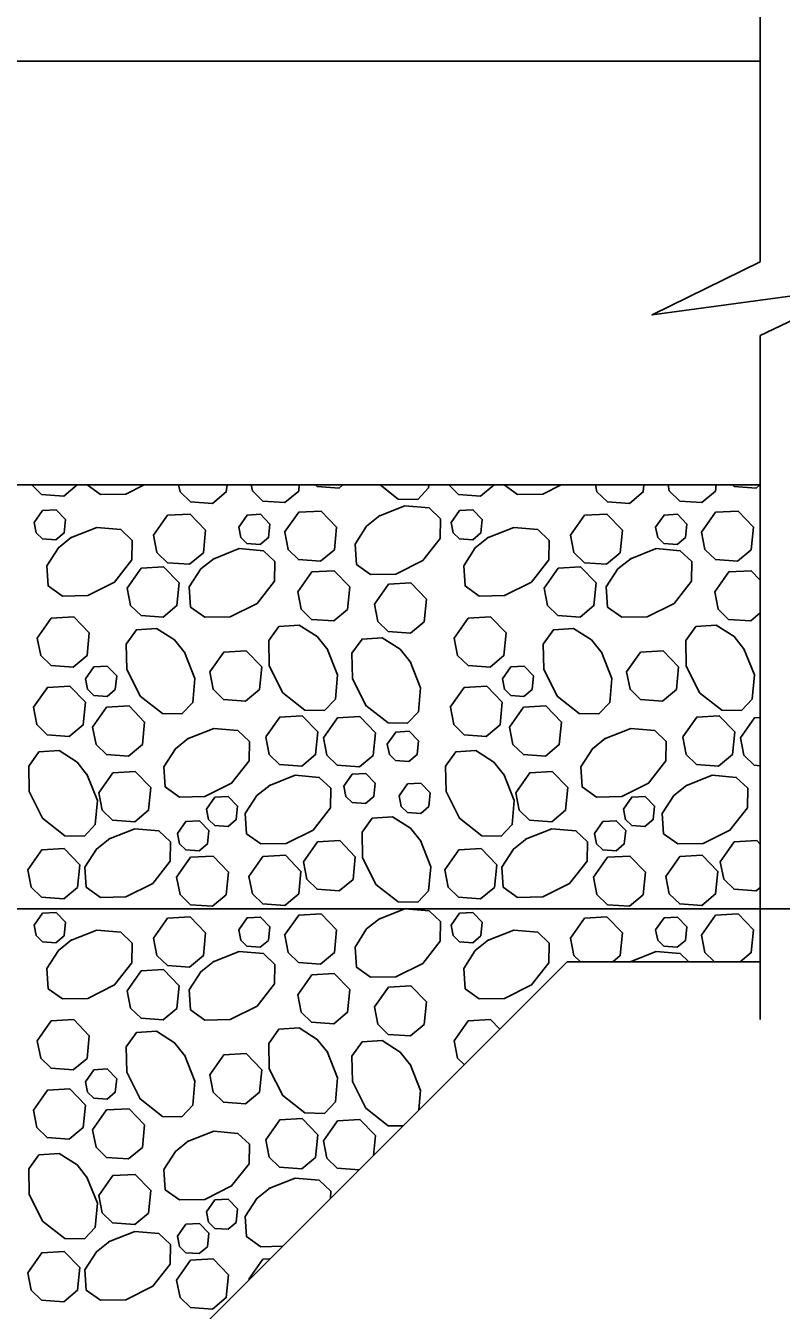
# Model space of a CAD drawing. Extents: x 638079 to 640019, y 297691 to 298879.
# Drawn here: x 639839.9 to 639876.1, y 298741.7 to 298803.3 of the extents above; entities that cross this region are included whole.
import ezdxf

# ---------------------------------------------------------------- set-up
doc = ezdxf.new("R2010")
doc.units = 0
doc.layers.add('1', color=7, linetype='Continuous')

msp = doc.modelspace()

# ---------------------------------------------------------------- linework, layer by layer
at = {"layer": '1'}
for p, q in [((639875.099, 298805.075), (639875.099, 298791.946)), ((639726.145, 298801.575), (639875.099, 298801.575)), ((639875.099, 298788.428), (639875.099, 298755.618)), ((639820.124, 298781.254), (639875.099, 298781.254)), ((639803.122, 298760.936), (639895.12, 298760.936)), ((639815.046, 298707.596), (639865.844, 298758.394)), ((639865.844, 298758.394), (639875.099, 298758.394))]:
    msp.add_line(p, q, dxfattribs=at)
for points in [[(639875.099, 298791.946), (639869.914, 298789.409), (639880.063, 298790.789), (639875.099, 298788.428)], [(639842.346, 298781.254), (639841.705, 298780.721), (639840.645, 298780.798), (639840.175, 298781.254)], [(639845.558, 298781.254), (639844.685, 298780.817), (639843.471, 298780.796), (639842.826, 298781.254)], [(639849.536, 298781.254), (639849.502, 298780.918), (639848.839, 298780.366), (639847.779, 298780.443), (639847.281, 298780.927), (639847.217, 298781.254)], [(639853, 298781.254), (639852.971, 298780.957), (639852.308, 298780.406), (639851.248, 298780.483), (639850.749, 298780.966), (639850.693, 298781.254)], [(639855.092, 298781.254), (639854.915, 298781.107), (639853.855, 298781.184), (639853.783, 298781.254)], [(639859.214, 298781.254), (639859.202, 298781.11), (639858.68, 298780.561), (639857.742, 298780.579), (639856.879, 298781.254)], [(639862.335, 298781.254), (639861.694, 298780.721), (639860.634, 298780.798), (639860.163, 298781.254)], [(639865.547, 298781.254), (639864.673, 298780.817), (639863.459, 298780.796), (639862.814, 298781.254)], [(639869.524, 298781.254), (639869.491, 298780.918), (639868.828, 298780.366), (639867.768, 298780.443), (639867.269, 298780.927), (639867.206, 298781.254)], [(639872.989, 298781.254), (639872.959, 298780.957), (639872.296, 298780.406), (639871.236, 298780.483), (639870.738, 298780.966), (639870.682, 298781.254)], [(639875.08, 298781.254), (639874.903, 298781.107), (639873.844, 298781.184), (639873.772, 298781.254)], [(639856.809, 298779.752), (639858.067, 298780.251), (639859.222, 298780.151), (639859.771, 298779.629), (639859.754, 298778.692), (639858.921, 298777.626), (639857.633, 298776.982), (639856.419, 298776.961), (639855.736, 298777.447), (639855.671, 298778.413), (639856.225, 298779.278), (639856.86, 298779.785)], [(639840.291, 298779.456), (639840.694, 298780.03), (639841.338, 298780.067), (639841.786, 298779.603), (639841.721, 298778.952), (639841.323, 298778.621), (639840.687, 298778.667), (639840.388, 298778.958), (639840.291, 298779.456)], [(639846.016, 298778.842), (639846.688, 298779.799), (639847.761, 298779.86), (639848.508, 298779.086), (639848.4, 298778.002), (639847.737, 298777.451), (639846.677, 298777.528), (639846.178, 298778.011), (639846.016, 298778.842)], [(639850.095, 298779.236), (639850.498, 298779.809), (639851.142, 298779.846), (639851.59, 298779.382), (639851.525, 298778.732), (639851.128, 298778.401), (639850.491, 298778.447), (639850.192, 298778.737), (639850.095, 298779.235)], [(639852.298, 298778.988), (639852.97, 298779.944), (639854.044, 298780.005), (639854.79, 298779.232), (639854.682, 298778.148), (639854.019, 298777.596), (639852.959, 298777.673), (639852.46, 298778.156), (639852.299, 298778.988)], [(639860.279, 298779.456), (639860.683, 298780.03), (639861.327, 298780.067), (639861.774, 298779.603), (639861.71, 298778.952), (639861.312, 298778.621), (639860.676, 298778.667), (639860.377, 298778.958), (639860.28, 298779.456)], [(639866.004, 298778.842), (639866.677, 298779.799), (639867.75, 298779.86), (639868.496, 298779.086), (639868.388, 298778.002), (639867.725, 298777.451), (639866.665, 298777.528), (639866.167, 298778.011), (639866.005, 298778.842)], [(639870.083, 298779.236), (639870.487, 298779.809), (639871.131, 298779.846), (639871.579, 298779.382), (639871.514, 298778.732), (639871.116, 298778.401), (639870.48, 298778.447), (639870.181, 298778.737), (639870.084, 298779.235)], [(639872.287, 298778.988), (639872.959, 298779.944), (639874.032, 298780.005), (639874.778, 298779.232), (639874.67, 298778.148), (639874.007, 298777.596), (639872.948, 298777.673), (639872.449, 298778.156), (639872.287, 298778.988)], [(639842.033, 298778.72), (639843.29, 298779.218), (639844.446, 298779.119), (639844.995, 298778.597), (639844.977, 298777.659), (639844.144, 298776.594), (639842.856, 298775.95), (639841.642, 298775.929), (639840.959, 298776.414), (639840.894, 298777.381), (639841.449, 298778.246), (639842.084, 298778.752)], [(639862.021, 298778.72), (639863.279, 298779.218), (639864.434, 298779.119), (639864.983, 298778.597), (639864.966, 298777.659), (639864.132, 298776.594), (639862.845, 298775.95), (639861.631, 298775.929), (639860.948, 298776.414), (639860.883, 298777.381), (639861.437, 298778.246), (639862.072, 298778.752)], [(639848.865, 298777.703), (639850.123, 298778.202), (639851.278, 298778.102), (639851.827, 298777.58), (639851.81, 298776.642), (639850.976, 298775.577), (639849.688, 298774.933), (639848.475, 298774.912), (639847.791, 298775.397), (639847.727, 298776.364), (639848.281, 298777.229), (639848.916, 298777.735)], [(639868.854, 298777.703), (639870.111, 298778.202), (639871.267, 298778.102), (639871.816, 298777.58), (639871.798, 298776.642), (639870.965, 298775.577), (639869.677, 298774.933), (639868.463, 298774.912), (639867.78, 298775.397), (639867.715, 298776.364), (639868.27, 298777.229), (639868.905, 298777.735)], [(639844.751, 298776.312), (639845.423, 298777.269), (639846.496, 298777.33), (639847.243, 298776.556), (639847.135, 298775.472), (639846.472, 298774.921), (639845.412, 298774.998), (639844.913, 298775.481), (639844.751, 298776.312)], [(639852.931, 298776.125), (639853.603, 298777.081), (639854.676, 298777.142), (639855.422, 298776.369), (639855.314, 298775.285), (639854.651, 298774.733), (639853.592, 298774.81), (639853.093, 298775.293), (639852.931, 298776.125)], [(639864.739, 298776.312), (639865.412, 298777.269), (639866.485, 298777.33), (639867.231, 298776.556), (639867.123, 298775.472), (639866.46, 298774.921), (639865.4, 298774.998), (639864.902, 298775.481), (639864.74, 298776.312)], [(639872.919, 298776.125), (639873.591, 298777.081), (639874.665, 298777.142), (639875.099, 298776.691)], [(639856.606, 298775.539), (639857.278, 298776.495), (639858.352, 298776.557), (639859.098, 298775.783), (639858.99, 298774.699), (639858.327, 298774.147), (639857.267, 298774.224), (639856.769, 298774.708), (639856.607, 298775.539)], [(639875.099, 298775.115), (639874.64, 298774.733), (639873.58, 298774.81), (639873.082, 298775.293), (639872.92, 298776.125)], [(639840.44, 298773.913), (639841.112, 298774.869), (639842.185, 298774.93), (639842.932, 298774.157), (639842.824, 298773.073), (639842.161, 298772.521), (639841.101, 298772.598), (639840.602, 298773.082), (639840.44, 298773.913)], [(639860.428, 298773.913), (639861.101, 298774.869), (639862.174, 298774.93), (639862.92, 298774.157), (639862.812, 298773.073), (639862.149, 298772.521), (639861.089, 298772.598), (639860.591, 298773.082), (639860.429, 298773.913)], [(639847.497, 298773.238), (639847.996, 298771.98), (639847.896, 298770.825), (639847.374, 298770.275), (639846.436, 298770.293), (639845.371, 298771.126), (639844.727, 298772.414), (639844.706, 298773.628), (639845.191, 298774.311), (639846.158, 298774.376), (639847.023, 298773.822), (639847.529, 298773.187)], [(639854.33, 298773.4), (639854.828, 298772.143), (639854.728, 298770.987), (639854.206, 298770.438), (639853.269, 298770.456), (639852.204, 298771.289), (639851.56, 298772.577), (639851.538, 298773.791), (639852.024, 298774.474), (639852.991, 298774.539), (639853.855, 298773.985), (639854.362, 298773.35)], [(639867.485, 298773.238), (639867.984, 298771.98), (639867.884, 298770.825), (639867.362, 298770.275), (639866.425, 298770.293), (639865.36, 298771.126), (639864.716, 298772.414), (639864.694, 298773.628), (639865.18, 298774.311), (639866.147, 298774.376), (639867.011, 298773.822), (639867.518, 298773.187)], [(639874.318, 298773.4), (639874.817, 298772.143), (639874.717, 298770.987), (639874.195, 298770.438), (639873.257, 298770.456), (639872.192, 298771.289), (639871.548, 298772.577), (639871.527, 298773.791), (639872.012, 298774.474), (639872.979, 298774.539), (639873.844, 298773.985), (639874.35, 298773.35)], [(639858.315, 298772.79), (639858.814, 298771.533), (639858.714, 298770.377), (639858.192, 298769.828), (639857.255, 298769.846), (639856.189, 298770.679), (639855.546, 298771.967), (639855.524, 298773.181), (639856.01, 298773.864), (639856.976, 298773.929), (639857.841, 298773.375), (639858.348, 298772.74)], [(639848.705, 298772.286), (639849.377, 298773.243), (639850.45, 298773.304), (639851.197, 298772.53), (639851.089, 298771.446), (639850.426, 298770.895), (639849.366, 298770.971), (639848.867, 298771.455), (639848.705, 298772.286)], [(639868.693, 298772.286), (639869.365, 298773.243), (639870.439, 298773.304), (639871.185, 298772.53), (639871.077, 298771.446), (639870.414, 298770.895), (639869.354, 298770.971), (639868.856, 298771.455), (639868.694, 298772.286)], [(639842.75, 298771.953), (639843.153, 298772.527), (639843.797, 298772.564), (639844.245, 298772.1), (639844.18, 298771.449), (639843.782, 298771.118), (639843.146, 298771.165), (639842.847, 298771.455), (639842.75, 298771.953)], [(639862.738, 298771.953), (639863.142, 298772.527), (639863.786, 298772.564), (639864.233, 298772.1), (639864.169, 298771.449), (639863.771, 298771.118), (639863.135, 298771.165), (639862.836, 298771.455), (639862.739, 298771.953)], [(639840.252, 298770.592), (639840.924, 298771.548), (639841.997, 298771.61), (639842.743, 298770.836), (639842.635, 298769.752), (639841.972, 298769.2), (639840.912, 298769.277), (639840.414, 298769.761), (639840.252, 298770.592)], [(639860.24, 298770.592), (639860.912, 298771.548), (639861.986, 298771.61), (639862.732, 298770.836), (639862.624, 298769.752), (639861.961, 298769.2), (639860.901, 298769.277), (639860.402, 298769.761), (639860.241, 298770.592)], [(639843.092, 298769.643), (639843.765, 298770.599), (639844.838, 298770.66), (639845.584, 298769.887), (639845.476, 298768.802), (639844.813, 298768.251), (639843.753, 298768.328), (639843.255, 298768.811), (639843.093, 298769.642)], [(639863.081, 298769.643), (639863.753, 298770.599), (639864.826, 298770.66), (639865.573, 298769.887), (639865.465, 298768.802), (639864.802, 298768.251), (639863.742, 298768.328), (639863.243, 298768.811), (639863.081, 298769.642)], [(639851.395, 298769.169), (639852.067, 298770.125), (639853.141, 298770.186), (639853.887, 298769.413), (639853.779, 298768.329), (639853.116, 298767.777), (639852.056, 298767.854), (639851.558, 298768.337), (639851.396, 298769.168)], [(639854.161, 298769.128), (639854.833, 298770.084), (639855.906, 298770.146), (639856.653, 298769.372), (639856.545, 298768.288), (639855.881, 298767.736), (639854.822, 298767.813), (639854.323, 298768.297), (639854.161, 298769.128)], [(639871.384, 298769.169), (639872.056, 298770.125), (639873.129, 298770.186), (639873.875, 298769.413), (639873.767, 298768.329), (639873.104, 298767.777), (639872.045, 298767.854), (639871.546, 298768.337), (639871.384, 298769.168)], [(639874.149, 298769.128), (639874.821, 298770.084), (639875.099, 298770.1)], [(639847.645, 298769.081), (639848.903, 298769.58), (639850.058, 298769.48), (639850.607, 298768.958), (639850.59, 298768.02), (639849.756, 298766.955), (639848.468, 298766.311), (639847.255, 298766.29), (639846.571, 298766.775), (639846.507, 298767.742), (639847.061, 298768.607), (639847.696, 298769.113)], [(639857.22, 298768.833), (639857.623, 298769.406), (639858.267, 298769.443), (639858.715, 298768.979), (639858.65, 298768.329), (639858.252, 298767.998), (639857.616, 298768.044), (639857.317, 298768.334), (639857.22, 298768.832)], [(639867.634, 298769.081), (639868.891, 298769.58), (639870.047, 298769.48), (639870.596, 298768.958), (639870.578, 298768.02), (639869.745, 298766.955), (639868.457, 298766.311), (639867.243, 298766.29), (639866.56, 298766.775), (639866.495, 298767.742), (639867.05, 298768.607), (639867.684, 298769.113)], [(639875.099, 298767.792), (639874.81, 298767.813), (639874.312, 298768.297), (639874.15, 298769.128)], [(639842.82, 298767.381), (639843.319, 298766.124), (639843.219, 298764.968), (639842.697, 298764.419), (639841.759, 298764.437), (639840.694, 298765.27), (639840.05, 298766.558), (639840.029, 298767.772), (639840.514, 298768.455), (639841.481, 298768.52), (639842.346, 298767.965), (639842.852, 298767.33)], [(639862.808, 298767.381), (639863.307, 298766.124), (639863.207, 298764.968), (639862.685, 298764.419), (639861.748, 298764.437), (639860.682, 298765.27), (639860.039, 298766.558), (639860.017, 298767.772), (639860.503, 298768.455), (639861.47, 298768.52), (639862.334, 298767.965), (639862.841, 298767.33)], [(639843.391, 298766.496), (639844.064, 298767.453), (639845.137, 298767.514), (639845.883, 298766.74), (639845.775, 298765.656), (639845.112, 298765.105), (639844.052, 298765.181), (639843.554, 298765.665), (639843.392, 298766.496)], [(639851.547, 298766.835), (639852.805, 298767.333), (639853.96, 298767.233), (639854.509, 298766.711), (639854.492, 298765.774), (639853.658, 298764.708), (639852.37, 298764.065), (639851.157, 298764.043), (639850.473, 298764.529), (639850.409, 298765.496), (639850.963, 298766.36), (639851.598, 298766.867)], [(639855.139, 298766.815), (639855.542, 298767.389), (639856.186, 298767.426), (639856.634, 298766.961), (639856.569, 298766.311), (639856.171, 298765.98), (639855.535, 298766.026), (639855.236, 298766.316), (639855.139, 298766.815)], [(639863.38, 298766.496), (639864.052, 298767.453), (639865.126, 298767.514), (639865.872, 298766.74), (639865.764, 298765.656), (639865.101, 298765.105), (639864.041, 298765.181), (639863.542, 298765.665), (639863.38, 298766.496)], [(639871.535, 298766.835), (639872.793, 298767.333), (639873.948, 298767.233), (639874.498, 298766.711), (639874.48, 298765.774), (639873.647, 298764.708), (639872.359, 298764.065), (639871.145, 298764.043), (639870.462, 298764.529), (639870.397, 298765.496), (639870.951, 298766.36), (639871.586, 298766.867)], [(639857.787, 298766.342), (639858.19, 298766.916), (639858.834, 298766.953), (639859.282, 298766.488), (639859.217, 298765.838), (639858.82, 298765.507), (639858.184, 298765.553), (639857.884, 298765.843), (639857.787, 298766.342)], [(639848.55, 298765.712), (639848.954, 298766.286), (639849.598, 298766.322), (639850.045, 298765.858), (639849.981, 298765.208), (639849.583, 298764.877), (639848.947, 298764.923), (639848.648, 298765.213), (639848.551, 298765.712)], [(639868.539, 298765.712), (639868.942, 298766.286), (639869.586, 298766.322), (639870.034, 298765.858), (639869.969, 298765.208), (639869.571, 298764.877), (639868.935, 298764.923), (639868.636, 298765.213), (639868.539, 298765.712)], [(639847.163, 298764.545), (639847.567, 298765.119), (639848.211, 298765.156), (639848.658, 298764.692), (639848.594, 298764.041), (639848.196, 298763.71), (639847.56, 298763.756), (639847.261, 298764.046), (639847.164, 298764.545)], [(639858.803, 298764.209), (639859.302, 298762.951), (639859.202, 298761.796), (639858.68, 298761.247), (639857.742, 298761.264), (639856.677, 298762.098), (639856.033, 298763.386), (639856.012, 298764.599), (639856.497, 298765.283), (639857.464, 298765.347), (639858.329, 298764.793), (639858.835, 298764.158)], [(639867.152, 298764.545), (639867.555, 298765.119), (639868.199, 298765.156), (639868.647, 298764.692), (639868.582, 298764.041), (639868.184, 298763.71), (639867.548, 298763.756), (639867.249, 298764.046), (639867.152, 298764.545)], [(639843.861, 298764.273), (639845.119, 298764.771), (639846.274, 298764.671), (639846.823, 298764.149), (639846.806, 298763.212), (639845.972, 298762.147), (639844.685, 298761.503), (639843.471, 298761.481), (639842.788, 298761.967), (639842.723, 298762.934), (639843.277, 298763.798), (639843.912, 298764.305)], [(639853.194, 298763.184), (639853.866, 298764.141), (639854.94, 298764.202), (639855.686, 298763.428), (639855.578, 298762.344), (639854.915, 298761.793), (639853.855, 298761.87), (639853.357, 298762.353), (639853.195, 298763.184)], [(639863.85, 298764.273), (639865.108, 298764.771), (639866.263, 298764.671), (639866.812, 298764.149), (639866.794, 298763.212), (639865.961, 298762.147), (639864.673, 298761.503), (639863.459, 298761.481), (639862.776, 298761.967), (639862.711, 298762.934), (639863.266, 298763.798), (639863.901, 298764.305)], [(639873.183, 298763.184), (639873.855, 298764.141), (639874.928, 298764.202), (639875.099, 298764.025)], [(639839.984, 298762.798), (639840.657, 298763.755), (639841.73, 298763.816), (639842.476, 298763.042), (639842.368, 298761.958), (639841.705, 298761.407), (639840.645, 298761.483), (639840.147, 298761.967), (639839.985, 298762.798)], [(639859.973, 298762.798), (639860.645, 298763.755), (639861.719, 298763.816), (639862.465, 298763.042), (639862.357, 298761.958), (639861.694, 298761.407), (639860.634, 298761.483), (639860.135, 298761.967), (639859.974, 298762.798)], [(639847.118, 298762.444), (639847.791, 298763.4), (639848.864, 298763.461), (639849.61, 298762.688), (639849.502, 298761.603), (639848.839, 298761.052), (639847.779, 298761.129), (639847.281, 298761.612), (639847.119, 298762.443)], [(639850.587, 298762.483), (639851.259, 298763.439), (639852.333, 298763.501), (639853.079, 298762.727), (639852.971, 298761.643), (639852.308, 298761.091), (639851.248, 298761.168), (639850.749, 298761.652), (639850.588, 298762.483)], [(639867.107, 298762.444), (639867.779, 298763.4), (639868.853, 298763.461), (639869.599, 298762.688), (639869.491, 298761.603), (639868.828, 298761.052), (639867.768, 298761.129), (639867.269, 298761.612), (639867.108, 298762.443)], [(639870.575, 298762.483), (639871.248, 298763.439), (639872.321, 298763.501), (639873.067, 298762.727), (639872.959, 298761.643), (639872.296, 298761.091), (639871.236, 298761.168), (639870.738, 298761.652), (639870.576, 298762.483)], [(639875.099, 298761.956), (639874.903, 298761.793), (639873.844, 298761.87), (639873.345, 298762.353), (639873.183, 298763.184)], [(639840.291, 298760.142), (639840.694, 298760.716), (639841.338, 298760.752), (639841.786, 298760.288), (639841.721, 298759.638), (639841.323, 298759.307), (639840.687, 298759.353), (639840.388, 298759.643), (639840.291, 298760.142)], [(639846.016, 298759.528), (639846.688, 298760.484), (639847.761, 298760.546), (639848.508, 298759.772), (639848.4, 298758.688), (639847.737, 298758.136), (639846.677, 298758.213), (639846.178, 298758.697), (639846.016, 298759.528)], [(639850.095, 298759.921), (639850.498, 298760.495), (639851.142, 298760.532), (639851.59, 298760.067), (639851.525, 298759.417), (639851.128, 298759.086), (639850.491, 298759.132), (639850.192, 298759.422), (639850.095, 298759.921)], [(639852.298, 298759.673), (639852.97, 298760.63), (639854.044, 298760.691), (639854.79, 298759.917), (639854.682, 298758.833), (639854.019, 298758.282), (639852.959, 298758.358), (639852.46, 298758.842), (639852.299, 298759.673)], [(639856.809, 298760.438), (639858.067, 298760.936), (639859.222, 298760.837), (639859.771, 298760.315), (639859.754, 298759.377), (639858.921, 298758.312), (639857.633, 298757.668), (639856.419, 298757.647), (639855.736, 298758.132), (639855.671, 298759.099), (639856.225, 298759.964), (639856.86, 298760.47)], [(639860.279, 298760.142), (639860.683, 298760.716), (639861.327, 298760.752), (639861.774, 298760.288), (639861.71, 298759.638), (639861.312, 298759.307), (639860.676, 298759.353), (639860.377, 298759.643), (639860.28, 298760.142)], [(639866.004, 298759.528), (639866.677, 298760.484), (639867.75, 298760.546), (639868.496, 298759.772), (639868.388, 298758.688), (639868.035, 298758.394)], [(639870.083, 298759.921), (639870.487, 298760.495), (639871.131, 298760.532), (639871.579, 298760.067), (639871.514, 298759.417), (639871.116, 298759.086), (639870.48, 298759.132), (639870.181, 298759.422), (639870.084, 298759.921)], [(639872.287, 298759.673), (639872.959, 298760.63), (639874.032, 298760.691), (639874.778, 298759.917), (639874.67, 298758.833), (639874.143, 298758.394)], [(639842.033, 298759.405), (639843.29, 298759.904), (639844.446, 298759.804), (639844.995, 298759.282), (639844.977, 298758.345), (639844.144, 298757.279), (639842.856, 298756.635), (639841.642, 298756.614), (639840.959, 298757.1), (639840.894, 298758.066), (639841.449, 298758.931), (639842.084, 298759.438)], [(639862.021, 298759.405), (639863.279, 298759.904), (639864.434, 298759.804), (639864.983, 298759.282), (639864.966, 298758.345), (639864.132, 298757.279), (639862.845, 298756.635), (639861.631, 298756.614), (639860.948, 298757.1), (639860.883, 298758.066), (639861.437, 298758.931), (639862.072, 298759.438)], [(639866.479, 298758.394), (639866.167, 298758.697), (639866.005, 298759.528)], [(639872.911, 298758.394), (639872.449, 298758.842), (639872.287, 298759.673)], [(639848.865, 298758.389), (639850.123, 298758.887), (639851.278, 298758.787), (639851.827, 298758.265), (639851.81, 298757.328), (639850.976, 298756.263), (639849.688, 298755.619), (639848.475, 298755.597), (639847.791, 298756.083), (639847.727, 298757.05), (639848.281, 298757.914), (639848.916, 298758.421)], [(639868.868, 298758.394), (639870.111, 298758.887), (639871.267, 298758.787), (639871.68, 298758.394)], [(639868.872, 298758.394), (639868.905, 298758.421)], [(639844.751, 298756.998), (639845.423, 298757.954), (639846.496, 298758.016), (639847.243, 298757.242), (639847.135, 298756.158), (639846.472, 298755.606), (639845.412, 298755.683), (639844.913, 298756.167), (639844.751, 298756.998)], [(639852.931, 298756.81), (639853.603, 298757.767), (639854.676, 298757.828), (639855.422, 298757.054), (639855.314, 298755.97), (639854.651, 298755.419), (639853.592, 298755.495), (639853.093, 298755.979), (639852.931, 298756.81)], [(639856.606, 298756.225), (639857.278, 298757.181), (639858.352, 298757.242), (639859.098, 298756.469), (639858.99, 298755.385), (639858.327, 298754.833), (639857.267, 298754.91), (639856.769, 298755.393), (639856.607, 298756.224)], [(639840.44, 298754.598), (639841.112, 298755.555), (639842.185, 298755.616), (639842.932, 298754.842), (639842.824, 298753.758), (639842.161, 298753.207), (639841.101, 298753.283), (639840.602, 298753.767), (639840.44, 298754.598)], [(639860.428, 298754.598), (639861.101, 298755.555), (639862.174, 298755.616), (639862.612, 298755.162)], [(639847.497, 298753.923), (639847.996, 298752.666), (639847.896, 298751.51), (639847.374, 298750.961), (639846.436, 298750.979), (639845.371, 298751.812), (639844.727, 298753.1), (639844.706, 298754.314), (639845.191, 298754.997), (639846.158, 298755.061), (639847.023, 298754.507), (639847.529, 298753.872)], [(639854.33, 298754.086), (639854.828, 298752.828), (639854.728, 298751.673), (639854.206, 298751.124), (639853.269, 298751.141), (639852.204, 298751.975), (639851.56, 298753.263), (639851.538, 298754.476), (639852.024, 298755.16), (639852.991, 298755.224), (639853.855, 298754.67), (639854.362, 298754.035)], [(639857.968, 298750.518), (639857.255, 298750.531), (639856.189, 298751.365), (639855.546, 298752.653), (639855.524, 298753.866), (639856.01, 298754.55), (639856.976, 298754.614), (639857.841, 298754.06), (639858.348, 298753.425)], [(639860.908, 298753.459), (639860.591, 298753.767), (639860.429, 298754.598)], [(639848.705, 298752.972), (639849.377, 298753.928), (639850.45, 298753.989), (639851.197, 298753.216), (639851.089, 298752.132), (639850.426, 298751.58), (639849.366, 298751.657), (639848.867, 298752.14), (639848.705, 298752.972)], [(639842.75, 298752.639), (639843.153, 298753.213), (639843.797, 298753.25), (639844.245, 298752.785), (639844.18, 298752.135), (639843.782, 298751.804), (639843.146, 298751.85), (639842.847, 298752.14), (639842.75, 298752.639)], [(639858.315, 298753.476), (639858.814, 298752.218), (639858.733, 298751.284)], [(639840.252, 298751.278), (639840.924, 298752.234), (639841.997, 298752.295), (639842.743, 298751.522), (639842.635, 298750.437), (639841.972, 298749.886), (639840.912, 298749.963), (639840.414, 298750.446), (639840.252, 298751.277)], [(639843.092, 298750.328), (639843.765, 298751.284), (639844.838, 298751.346), (639845.584, 298750.572), (639845.476, 298749.488), (639844.813, 298748.936), (639843.753, 298749.013), (639843.255, 298749.497), (639843.093, 298750.328)], [(639851.395, 298749.854), (639852.067, 298750.811), (639853.141, 298750.872), (639853.887, 298750.098), (639853.779, 298749.014), (639853.116, 298748.463), (639852.056, 298748.539), (639851.558, 298749.023), (639851.396, 298749.854)], [(639854.161, 298749.813), (639854.833, 298750.77), (639855.906, 298750.831), (639856.653, 298750.057), (639856.558, 298749.109)], [(639847.645, 298749.767), (639848.903, 298750.265), (639850.058, 298750.165), (639850.607, 298749.643), (639850.59, 298748.706), (639849.756, 298747.641), (639848.468, 298746.997), (639847.255, 298746.975), (639846.571, 298747.461), (639846.507, 298748.428), (639847.061, 298749.292), (639847.696, 298749.799)], [(639855.872, 298748.422), (639854.822, 298748.499), (639854.323, 298748.982), (639854.161, 298749.813)], [(639842.82, 298748.067), (639843.319, 298746.809), (639843.219, 298745.654), (639842.697, 298745.105), (639841.759, 298745.122), (639840.694, 298745.956), (639840.05, 298747.243), (639840.029, 298748.457), (639840.514, 298749.14), (639841.481, 298749.205), (639842.346, 298748.651), (639842.852, 298748.016)], [(639843.391, 298747.182), (639844.064, 298748.138), (639845.137, 298748.199), (639845.883, 298747.426), (639845.775, 298746.342), (639845.112, 298745.79), (639844.052, 298745.867), (639843.554, 298746.35), (639843.392, 298747.182)], [(639851.547, 298747.52), (639852.805, 298748.019), (639853.96, 298747.919), (639854.509, 298747.397), (639854.503, 298747.053)], [(639848.55, 298746.397), (639848.954, 298746.971), (639849.598, 298747.008), (639850.045, 298746.544), (639849.981, 298745.893), (639849.583, 298745.562), (639848.947, 298745.608), (639848.648, 298745.898), (639848.551, 298746.397)], [(639852.197, 298744.747), (639851.157, 298744.729), (639850.473, 298745.214), (639850.409, 298746.181), (639850.963, 298747.046), (639851.598, 298747.552)], [(639847.163, 298745.231), (639847.567, 298745.805), (639848.211, 298745.841), (639848.658, 298745.377), (639848.594, 298744.727), (639848.196, 298744.396), (639847.56, 298744.442), (639847.261, 298744.732), (639847.164, 298745.231)], [(639843.861, 298744.958), (639845.119, 298745.457), (639846.274, 298745.357), (639846.823, 298744.835), (639846.806, 298743.897), (639845.972, 298742.832), (639844.685, 298742.188), (639843.471, 298742.167), (639842.788, 298742.652), (639842.723, 298743.619), (639843.277, 298744.484), (639843.912, 298744.99)], [(639839.984, 298743.484), (639840.657, 298744.44), (639841.73, 298744.501), (639842.476, 298743.728), (639842.368, 298742.644), (639841.705, 298742.092), (639840.645, 298742.169), (639840.147, 298742.652), (639839.985, 298743.484)], [(639847.118, 298743.129), (639847.791, 298744.085), (639848.864, 298744.147), (639849.61, 298743.373), (639849.502, 298742.289), (639848.839, 298741.737), (639847.779, 298741.814), (639847.281, 298742.298), (639847.119, 298743.129)], [(639850.587, 298743.169), (639851.259, 298744.125), (639851.593, 298744.144)], [(639850.593, 298743.143), (639850.588, 298743.168)]]:
    msp.add_lwpolyline(points, dxfattribs=at)

doc.saveas('drawing.dxf')
